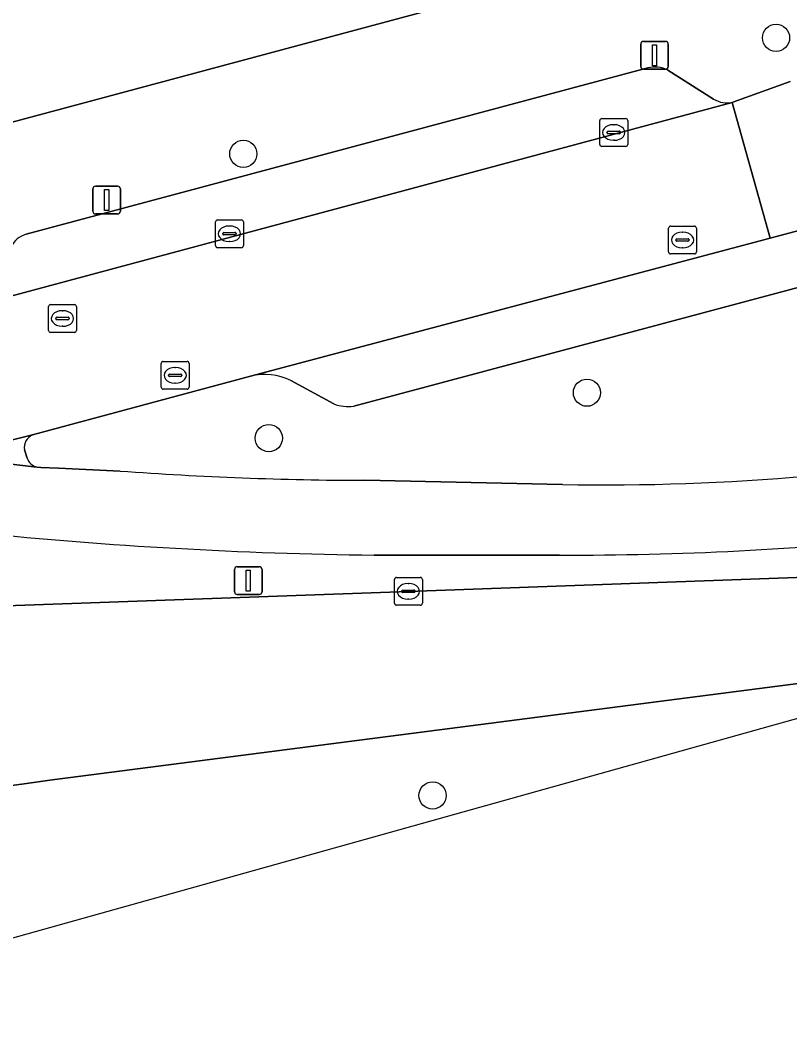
# Model space of a CAD drawing. Extents: x 162542 to 163147, y 380779 to 381521.
# Drawn here: x 162759.53 to 162787.16, y 380809.03 to 380844.94 of the extents above; entities that cross this region are included whole.
import ezdxf

# ---------------------------------------------------------------- set-up
doc = ezdxf.new("R2010")
doc.units = 0
for name, color, linetype in [('IMGEO_Berm_groen', 7, 'Continuous'), ('IMGEO_Boom', 7, 'Continuous'), ('IMGEO_Erf', 7, 'Continuous'), ('IMGEO_Fietspad_gesloten', 7, 'Continuous'), ('IMGEO_Kolk', 7, 'Continuous'), ('IMGEO_Lichtmast', 7, 'Continuous'), ('IMGEO_Parkeervlak_open', 7, 'Continuous'), ('IMGEO_Rijbaan_lokaal_gesloten', 7, 'Continuous'), ('IMGEO_Rijbaan_lokaal_open', 7, 'Continuous'), ('IMGEO_Rioolput', 7, 'Continuous'), ('IMGEO_Verkeerseiland_open', 7, 'Continuous'), ('IMGEO_Voetpad_open', 7, 'Continuous')]:
    doc.layers.add(name, color=color, linetype=linetype)

msp = doc.modelspace()

# ---------------------------------------------------------------- linework, layer by layer
at = {"layer": 'IMGEO_Berm_groen'}
for points in [[(162793.421, 380838.535), (162793.589, 380837.879), (162795.301, 380838.347), (162796.988, 380838.808), (162797.37, 380837.504), (162797.821, 380835.96), (162794.332, 380834.968), (162792.336, 380834.518), (162792.062, 380835.733), (162791.885, 380836.518), (162771.507, 380831.074)], [(162767.802, 380832.146), (162759.979, 380830.036)], [(162770.792, 380831.152), (162769.25, 380831.996)], [(162759.687, 380829.508), (162759.782, 380829.208)], [(162760.135, 380828.882), (162760.272, 380828.866), (162760.91, 380828.845), (162763.124, 380828.741)], [(162771.907, 380828.408), (162778.999, 380828.257)], [(162778.892, 380825.723), (162772.238, 380825.719)], [(162730.984, 380821.475), (162731.712, 380821.618), (162733.79, 380822.059), (162736.755, 380822.431), (162740.027, 380822.686), (162744.848, 380823.062), (162751.742, 380823.6), (162752.754, 380823.675), (162753.989, 380823.721), (162773.468, 380824.421), (162787.736, 380824.925)], [(162748.745, 380809.028), (162795.7, 380822.173), (162760.598, 380817.635), (162759.589, 380817.5), (162745.654, 380815.695), (162740.951, 380815.086), (162738.725, 380814.798), (162735.749, 380814.293), (162732.134, 380813.498)]]:
    msp.add_lwpolyline(points, dxfattribs=at)
for centre, radius, start, end in [((162768.315, 380830.03), 2.177, 64.5561, 103.6154), ((162771.295, 380832.449), 1.391, 248.7885, 278.7599), ((162760.178, 380829.581), 0.497, 113.664, 188.4481), ((162780.497, 380911.29), 83.047, 268.96611, 281.16767), ((162760.26, 380829.372), 0.506, 198.9022, 255.652), ((162772.134, 380950.399), 121.991, 265.76423, 269.89321), ((162774.252, 380987.182), 161.475, 264.22137, 269.2853), ((162779.354, 380941.181), 115.459, 269.77082, 276.16591)]:
    msp.add_arc(centre, radius, start, end, dxfattribs=at)
at = {"layer": 'IMGEO_Boom'}
for centre in [(162786.661, 380844.298), (162767.543, 380840.131), (162779.876, 380831.554), (162768.457, 380829.925), (162774.337, 380817.092)]:
    msp.add_circle(centre, 0.489, dxfattribs=at)
at = {"layer": 'IMGEO_Erf'}
msp.add_lwpolyline([(162757.142, 380845.576), (162757.338, 380844.848), (162754.53, 380844.094), (162755.548, 380840.281), (162757.406, 380840.777), (162785.202, 380848.25)], dxfattribs=at)
at = {"layer": 'IMGEO_Fietspad_gesloten'}
for points in [[(162763.124, 380828.741), (162760.91, 380828.845), (162760.272, 380828.866), (162760.135, 380828.882), (162757.779, 380829.155), (162757.703, 380829.475), (162750.041, 380827.566), (162748.165, 380827.154)], [(162778.999, 380828.257), (162771.907, 380828.408)], [(162772.238, 380825.719), (162778.892, 380825.723)]]:
    msp.add_lwpolyline(points, dxfattribs=at)
for centre, radius, start, end in [((162780.497, 380911.29), 83.047, 268.96611, 281.16767), ((162772.134, 380950.399), 121.991, 265.76423, 269.89321), ((162774.252, 380987.182), 161.475, 264.22137, 269.2853), ((162779.354, 380941.181), 115.459, 269.77082, 276.16591)]:
    msp.add_arc(centre, radius, start, end, dxfattribs=at)
at = {"layer": 'IMGEO_Kolk'}
for p, q in [((162780.336, 380840.472), (162780.336, 380841.324)), ((162780.411, 380841.398), (162781.263, 380841.398)), ((162781.337, 380841.324), (162781.337, 380840.472)), ((162780.595, 380840.892), (162780.595, 380840.904)), ((162781.033, 380840.855), (162780.635, 380840.855)), ((162780.638, 380840.941), (162781.036, 380840.941)), ((162780.824, 380841.178), (162780.849, 380841.178)), ((162781.079, 380840.904), (162781.079, 380840.892)), ((162780.847, 380840.618), (162780.822, 380840.618)), ((162781.263, 380840.398), (162780.411, 380840.398)), ((162766.545, 380836.834), (162766.545, 380837.686)), ((162766.62, 380837.76), (162767.472, 380837.76)), ((162767.546, 380837.686), (162767.546, 380836.834)), ((162766.804, 380837.254), (162766.804, 380837.266)), ((162766.847, 380837.303), (162767.245, 380837.303)), ((162767.033, 380837.54), (162767.058, 380837.54)), ((162767.288, 380837.266), (162767.288, 380837.254)), ((162782.805, 380836.61), (162782.805, 380837.462)), ((162782.88, 380837.536), (162783.732, 380837.536)), ((162783.293, 380837.316), (162783.318, 380837.316)), ((162783.806, 380837.462), (162783.806, 380836.61)), ((162767.242, 380837.217), (162766.844, 380837.217)), ((162767.056, 380836.98), (162767.031, 380836.98)), ((162783.064, 380837.03), (162783.064, 380837.042)), ((162783.502, 380836.993), (162783.104, 380836.993)), ((162783.107, 380837.079), (162783.505, 380837.079)), ((162783.548, 380837.042), (162783.548, 380837.03)), ((162767.472, 380836.76), (162766.62, 380836.76)), ((162783.732, 380836.536), (162782.88, 380836.536)), ((162783.316, 380836.756), (162783.291, 380836.756)), ((162764.597, 380831.753), (162764.597, 380832.605)), ((162764.672, 380832.679), (162765.524, 380832.679)), ((162765.598, 380832.605), (162765.598, 380831.753)), ((162764.899, 380832.222), (162765.297, 380832.222)), ((162765.085, 380832.459), (162765.11, 380832.459)), ((162764.856, 380832.173), (162764.856, 380832.185)), ((162765.294, 380832.136), (162764.896, 380832.136)), ((162765.108, 380831.899), (162765.083, 380831.899)), ((162765.34, 380832.185), (162765.34, 380832.173)), ((162765.524, 380831.679), (162764.672, 380831.679)), ((162772.967, 380823.995), (162772.967, 380824.847)), ((162773.042, 380824.921), (162773.894, 380824.921)), ((162773.455, 380824.701), (162773.48, 380824.701)), ((162773.968, 380824.847), (162773.968, 380823.995)), ((162773.226, 380824.415), (162773.226, 380824.427)), ((162773.664, 380824.378), (162773.266, 380824.378)), ((162773.269, 380824.464), (162773.667, 380824.464)), ((162773.71, 380824.427), (162773.71, 380824.415)), ((162773.478, 380824.141), (162773.453, 380824.141)), ((162773.894, 380823.921), (162773.042, 380823.921))]:
    msp.add_line(p, q, dxfattribs=at)
for points in [[(162780.336, 380840.472), (162780.336, 380841.324)], [(162780.411, 380841.398), (162781.263, 380841.398)], [(162781.337, 380841.324), (162781.337, 380840.472)], [(162781.263, 380840.398), (162780.411, 380840.398)], [(162766.545, 380836.834), (162766.545, 380837.686)], [(162766.62, 380837.76), (162767.472, 380837.76)], [(162767.546, 380837.686), (162767.546, 380836.834)], [(162782.805, 380836.61), (162782.805, 380837.462)], [(162782.88, 380837.536), (162783.732, 380837.536)], [(162783.806, 380837.462), (162783.806, 380836.61)], [(162767.472, 380836.76), (162766.62, 380836.76)], [(162783.732, 380836.536), (162782.88, 380836.536)], [(162764.597, 380831.753), (162764.597, 380832.605)], [(162764.672, 380832.679), (162765.524, 380832.679)], [(162765.598, 380832.605), (162765.598, 380831.753)], [(162765.524, 380831.679), (162764.672, 380831.679)], [(162772.967, 380823.995), (162772.967, 380824.847)], [(162773.042, 380824.921), (162773.894, 380824.921)], [(162773.968, 380824.847), (162773.968, 380823.995)], [(162773.894, 380823.921), (162773.042, 380823.921)]]:
    msp.add_lwpolyline(points, dxfattribs=at)
for centre, radius, start, end in [((162780.413, 380841.322), 0.0765, 91.552, 178.448), ((162780.413, 380841.322), 0.0765, 91.552, 178.448), ((162781.261, 380841.322), 0.0765, 1.552, 88.448), ((162781.261, 380841.322), 0.0765, 1.552, 88.448), ((162780.635, 380840.901), 0.0403, 85.8775, 175.7526), ((162780.632, 380840.891), 0.0366, 178.938, 274.7102), ((162781.036, 380840.898), 0.043, 264.8664, 352.4533), ((162781.04, 380840.903), 0.0386, 1.7309, 96.639), ((162780.413, 380840.474), 0.0765, 181.552, 268.448), ((162780.413, 380840.474), 0.0765, 181.552, 268.448), ((162781.261, 380840.474), 0.0765, 271.552, 358.448), ((162781.261, 380840.474), 0.0765, 271.552, 358.448), ((162766.622, 380837.684), 0.0765, 91.552, 178.448), ((162766.622, 380837.684), 0.0765, 91.552, 178.448), ((162767.47, 380837.684), 0.0765, 1.552, 88.448), ((162767.47, 380837.684), 0.0765, 1.552, 88.448), ((162766.844, 380837.263), 0.0403, 85.8775, 175.7526), ((162766.841, 380837.253), 0.0366, 178.938, 274.7102), ((162767.245, 380837.26), 0.043, 264.8664, 352.4533), ((162767.249, 380837.265), 0.0386, 1.7309, 96.639), ((162782.882, 380837.46), 0.0765, 91.552, 178.448), ((162782.882, 380837.46), 0.0765, 91.552, 178.448), ((162783.73, 380837.46), 0.0765, 1.552, 88.448), ((162783.73, 380837.46), 0.0765, 1.552, 88.448), ((162783.104, 380837.039), 0.0403, 85.8775, 175.7526), ((162783.101, 380837.029), 0.0366, 178.938, 274.7102), ((162783.505, 380837.036), 0.043, 264.8664, 352.4533), ((162783.509, 380837.041), 0.0386, 1.7309, 96.639), ((162766.622, 380836.836), 0.0765, 181.552, 268.448), ((162766.622, 380836.836), 0.0765, 181.552, 268.448), ((162767.47, 380836.836), 0.0765, 271.552, 358.448), ((162767.47, 380836.836), 0.0765, 271.552, 358.448), ((162782.882, 380836.612), 0.0765, 181.552, 268.448), ((162782.882, 380836.612), 0.0765, 181.552, 268.448), ((162783.73, 380836.612), 0.0765, 271.552, 358.448), ((162783.73, 380836.612), 0.0765, 271.552, 358.448), ((162764.674, 380832.603), 0.0765, 91.552, 178.448), ((162764.674, 380832.603), 0.0765, 91.552, 178.448), ((162765.522, 380832.603), 0.0765, 1.552, 88.448), ((162765.522, 380832.603), 0.0765, 1.552, 88.448), ((162764.896, 380832.182), 0.0403, 85.8775, 175.7526), ((162765.301, 380832.184), 0.0386, 1.7309, 96.639), ((162764.893, 380832.172), 0.0366, 178.938, 274.7102), ((162765.297, 380832.179), 0.043, 264.8664, 352.4533), ((162764.674, 380831.755), 0.0765, 181.552, 268.448), ((162764.674, 380831.755), 0.0765, 181.552, 268.448), ((162765.522, 380831.755), 0.0765, 271.552, 358.448), ((162765.522, 380831.755), 0.0765, 271.552, 358.448), ((162773.044, 380824.845), 0.0765, 91.552, 178.448), ((162773.044, 380824.845), 0.0765, 91.552, 178.448), ((162773.892, 380824.845), 0.0765, 1.552, 88.448), ((162773.892, 380824.845), 0.0765, 1.552, 88.448), ((162773.266, 380824.424), 0.0403, 85.8775, 175.7526), ((162773.263, 380824.414), 0.0366, 178.938, 274.7102), ((162773.667, 380824.421), 0.043, 264.8664, 352.4533), ((162773.671, 380824.426), 0.0386, 1.7309, 96.639), ((162773.044, 380823.997), 0.0765, 181.552, 268.448), ((162773.044, 380823.997), 0.0765, 181.552, 268.448), ((162773.892, 380823.997), 0.0765, 271.552, 358.448), ((162773.892, 380823.997), 0.0765, 271.552, 358.448)]:
    msp.add_arc(centre, radius, start, end, dxfattribs=at)
for centre, major_axis, ratio, start_param, end_param in [((162780.823, 380840.898), (-0.387, 0.002), 0.722429, 4.712389, 7.853982), ((162780.848, 380840.898), (-0.39, 0.002), 0.717154, 1.570796, 4.712389), ((162767.032, 380837.26), (-0.387, 0.002), 0.722429, 4.712389, 7.853982), ((162767.057, 380837.26), (-0.39, 0.002), 0.717154, 1.570796, 4.712389), ((162783.292, 380837.036), (-0.387, 0.002), 0.722429, 4.712389, 7.853982), ((162783.317, 380837.036), (-0.39, 0.002), 0.717154, 1.570796, 4.712389), ((162765.084, 380832.179), (-0.387, 0.002), 0.722429, 4.712389, 7.853982), ((162765.109, 380832.179), (-0.39, 0.002), 0.717154, 1.570796, 4.712389), ((162773.454, 380824.421), (-0.387, 0.002), 0.722429, 4.712389, 7.853982), ((162773.479, 380824.421), (-0.39, 0.002), 0.717154, 1.570796, 4.712389)]:
    msp.add_ellipse(centre, major_axis=major_axis, ratio=ratio, start_param=start_param, end_param=end_param, dxfattribs=at)
at = {"layer": 'IMGEO_Lichtmast'}
for p, q in [((162781.805, 380843.271), (162781.805, 380844.071)), ((162781.805, 380844.071), (162781.805, 380843.271)), ((162781.905, 380844.171), (162782.695, 380844.171)), ((162782.695, 380844.171), (162781.905, 380844.171)), ((162782.795, 380844.071), (162782.795, 380843.271)), ((162782.795, 380843.271), (162782.795, 380844.071)), ((162782.695, 380843.171), (162781.905, 380843.171)), ((162781.905, 380843.171), (162782.695, 380843.171)), ((162762.143, 380838.071), (162762.143, 380838.871)), ((162762.143, 380838.871), (162762.143, 380838.071)), ((162762.243, 380838.971), (162763.033, 380838.971)), ((162763.033, 380838.971), (162762.243, 380838.971)), ((162763.133, 380838.871), (162763.133, 380838.071)), ((162763.133, 380838.071), (162763.133, 380838.871)), ((162763.033, 380837.971), (162762.243, 380837.971)), ((162762.243, 380837.971), (162763.033, 380837.971)), ((162767.225, 380824.406), (162767.225, 380825.206)), ((162767.225, 380825.206), (162767.225, 380824.406)), ((162767.325, 380825.306), (162768.115, 380825.306)), ((162768.115, 380825.306), (162767.325, 380825.306)), ((162768.215, 380825.206), (162768.215, 380824.406)), ((162768.215, 380824.406), (162768.215, 380825.206)), ((162768.115, 380824.306), (162767.325, 380824.306)), ((162767.325, 380824.306), (162768.115, 380824.306))]:
    msp.add_line(p, q, dxfattribs=at)
for points in [[(162782.225, 380844.046), (162782.375, 380844.046), (162782.375, 380843.296), (162782.225, 380843.296), (162782.225, 380844.046)], [(162762.563, 380838.846), (162762.713, 380838.846), (162762.713, 380838.096), (162762.563, 380838.096), (162762.563, 380838.846)], [(162767.645, 380825.181), (162767.795, 380825.181), (162767.795, 380824.431), (162767.645, 380824.431), (162767.645, 380825.181)]]:
    msp.add_lwpolyline(points, dxfattribs=at)
for centre, start, end in [((162781.905, 380844.071), 90, 180), ((162781.905, 380844.071), 90, 180), ((162782.695, 380844.071), 0, 90), ((162782.695, 380844.071), 360, 90), ((162781.905, 380843.271), 180, 270), ((162781.905, 380843.271), 180, 270), ((162782.695, 380843.271), 270, 0), ((162782.695, 380843.271), 270, 0), ((162762.243, 380838.871), 90, 180), ((162762.243, 380838.871), 90, 180), ((162763.033, 380838.871), 0, 90), ((162763.033, 380838.871), 360, 90), ((162762.243, 380838.071), 180, 270), ((162762.243, 380838.071), 180, 270), ((162763.033, 380838.071), 270, 0), ((162763.033, 380838.071), 270, 0), ((162767.325, 380825.206), 90, 180), ((162767.325, 380825.206), 90, 180), ((162768.115, 380825.206), 0, 90), ((162768.115, 380825.206), 360, 90), ((162767.325, 380824.406), 180, 270), ((162767.325, 380824.406), 180, 270), ((162768.115, 380824.406), 270, 0), ((162768.115, 380824.406), 270, 0)]:
    msp.add_arc(centre, 0.1, start, end, dxfattribs=at)
at = {"layer": 'IMGEO_Parkeervlak_open'}
for points in [[(162782.059, 380843.218), (162759.749, 380837.241)], [(162784.422, 380842.094), (162782.777, 380843.133)], [(162757.4, 380834.544), (162785.093, 380841.979)], [(162793.747, 380838.729), (162791.336, 380838.407), (162786.452, 380837.108), (162767.802, 380832.146)], [(162771.507, 380831.074), (162791.885, 380836.518)], [(162769.25, 380831.996), (162770.792, 380831.152)]]:
    msp.add_lwpolyline(points, dxfattribs=at)
for centre, radius, start, end in [((162782.304, 380842.211), 1.037, 62.8396, 103.6574), ((162784.905, 380842.895), 0.935, 238.9286, 281.621), ((162759.96, 380836.455), 0.814, 105.0403, 155.626), ((162768.315, 380830.03), 2.177, 64.5561, 103.6154), ((162771.295, 380832.449), 1.391, 248.7885, 278.7599)]:
    msp.add_arc(centre, radius, start, end, dxfattribs=at)
at = {"layer": 'IMGEO_Rijbaan_lokaal_gesloten'}
msp.add_lwpolyline([(162787.736, 380824.925), (162773.468, 380824.421), (162753.989, 380823.721), (162752.754, 380823.675), (162751.742, 380823.6), (162744.848, 380823.062), (162745.654, 380815.695), (162759.589, 380817.5), (162760.598, 380817.635), (162795.7, 380822.173), (162811.563, 380826.614), (162866.805, 380840.194), (162961.021, 380865.351), (162999.415, 380877.602), (163031.826, 380898.727), (163062.369, 380926.22)], dxfattribs=at)
at = {"layer": 'IMGEO_Rijbaan_lokaal_open'}
for points in [[(162787.174, 380842.723), (162785.15, 380841.993), (162785.093, 380841.979), (162786.452, 380837.108), (162791.336, 380838.407), (162793.747, 380838.729), (162796.072, 380839.358), (162796.354, 380839.443), (162797.962, 380840.211), (162804.779, 380842.058), (162803.535, 380846.851)], [(162786.452, 380837.108), (162785.093, 380841.979), (162757.4, 380834.544), (162757.159, 380834.479), (162752.271, 380833.166), (162750.634, 380832.773), (162747.602, 380832.133), (162744.703, 380831.562), (162741.351, 380830.978), (162739.585, 380830.653)], [(162739.206, 380825.557), (162743.192, 380826.231), (162745.544, 380826.65), (162747.928, 380827.112), (162748.165, 380827.154), (162750.041, 380827.566), (162757.703, 380829.475), (162759.979, 380830.036), (162767.802, 380832.146), (162786.452, 380837.108)]]:
    msp.add_lwpolyline(points, dxfattribs=at)
at = {"layer": 'IMGEO_Rioolput'}
for p, q in [((162760.627, 380834.719), (162761.479, 380834.719)), ((162760.552, 380833.793), (162760.552, 380834.645)), ((162761.04, 380834.499), (162761.065, 380834.499)), ((162761.553, 380834.645), (162761.553, 380833.793)), ((162760.811, 380834.213), (162760.811, 380834.225)), ((162761.249, 380834.176), (162760.851, 380834.176)), ((162760.854, 380834.262), (162761.252, 380834.262)), ((162761.295, 380834.225), (162761.295, 380834.213)), ((162761.479, 380833.719), (162760.627, 380833.719)), ((162761.063, 380833.939), (162761.038, 380833.939))]:
    msp.add_line(p, q, dxfattribs=at)
for points in [[(162760.627, 380834.719), (162761.479, 380834.719)], [(162760.552, 380833.793), (162760.552, 380834.645)], [(162761.553, 380834.645), (162761.553, 380833.793)], [(162761.479, 380833.719), (162760.627, 380833.719)]]:
    msp.add_lwpolyline(points, dxfattribs=at)
for centre, radius, start, end in [((162760.629, 380834.643), 0.0765, 91.552, 178.448), ((162760.629, 380834.643), 0.0765, 91.552, 178.448), ((162761.477, 380834.643), 0.0765, 1.552, 88.448), ((162761.477, 380834.643), 0.0765, 1.552, 88.448), ((162760.851, 380834.222), 0.0403, 85.8775, 175.7526), ((162760.848, 380834.212), 0.0366, 178.938, 274.7102), ((162761.252, 380834.219), 0.043, 264.8664, 352.4533), ((162761.256, 380834.224), 0.0386, 1.7309, 96.639), ((162760.629, 380833.795), 0.0765, 181.552, 268.448), ((162760.629, 380833.795), 0.0765, 181.552, 268.448), ((162761.477, 380833.795), 0.0765, 271.552, 358.448), ((162761.477, 380833.795), 0.0765, 271.552, 358.448)]:
    msp.add_arc(centre, radius, start, end, dxfattribs=at)
for centre, major_axis, ratio, start_param, end_param in [((162761.039, 380834.219), (-0.387, 0.002), 0.722429, 4.712389, 7.853982), ((162761.064, 380834.219), (-0.39, 0.002), 0.717154, 1.570796, 4.712389)]:
    msp.add_ellipse(centre, major_axis=major_axis, ratio=ratio, start_param=start_param, end_param=end_param, dxfattribs=at)
at = {"layer": 'IMGEO_Verkeerseiland_open'}
for points in [[(162759.979, 380830.036), (162757.703, 380829.475), (162757.779, 380829.155), (162760.135, 380828.882)], [(162759.782, 380829.208), (162759.687, 380829.508)]]:
    msp.add_lwpolyline(points, dxfattribs=at)
for centre, radius, start, end in [((162760.178, 380829.581), 0.497, 113.664, 188.4481), ((162760.26, 380829.372), 0.506, 198.9022, 255.652)]:
    msp.add_arc(centre, radius, start, end, dxfattribs=at)
at = {"layer": 'IMGEO_Voetpad_open'}
for points in [[(162790.673, 380848.822), (162785.202, 380848.25), (162757.406, 380840.777), (162755.548, 380840.281), (162752.779, 380839.542), (162750.133, 380838.786), (162738.437, 380835.798), (162733.341, 380834.457)], [(162759.749, 380837.241), (162782.059, 380843.218)], [(162782.777, 380843.133), (162784.422, 380842.094)], [(162785.093, 380841.979), (162785.15, 380841.993), (162787.174, 380842.723)]]:
    msp.add_lwpolyline(points, dxfattribs=at)
for centre, radius, start, end in [((162782.304, 380842.211), 1.037, 62.8396, 103.6574), ((162784.905, 380842.895), 0.935, 238.9286, 281.621), ((162759.96, 380836.455), 0.814, 105.0403, 155.626)]:
    msp.add_arc(centre, radius, start, end, dxfattribs=at)

doc.saveas('drawing.dxf')
